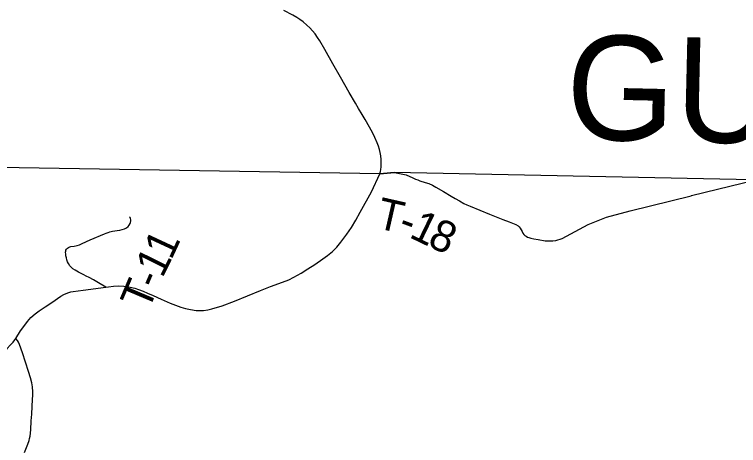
# Model space of a CAD drawing. Extents: x 0 to 191, y 0 to 55.
# Drawn here: x 20.353 to 22.317, y 16.621 to 17.791 of the extents above; entities that cross this region are included whole.
import ezdxf

# ---------------------------------------------------------------- set-up
doc = ezdxf.new("R2010")
doc.units = 0
for name, color, linetype in [('GM_X_County_Road', 7, 'Continuous'), ('GM_X_County_Text', 7, 'Continuous'), ('GM_X_Township_Road', 7, 'Continuous'), ('GM_X_Township_Road_Text', 7, 'Continuous'), ('GM_X_Township_Text', 7, 'Continuous')]:
    doc.layers.add(name, color=color, linetype=linetype)

msp = doc.modelspace()

# ---------------------------------------------------------------- linework, layer by layer
at = {"layer": 'GM_X_County_Road'}
for points in [[(21.3445, 17.3587), (21.3459, 17.3652), (21.3466, 17.3702), (21.3475, 17.3775), (21.3479, 17.3869), (21.3478, 17.3972), (21.347, 17.4075), (21.3455, 17.4168), (21.3436, 17.4251), (21.3409, 17.4341), (21.3374, 17.4429), (21.3307, 17.4573), (21.324, 17.4707), (21.3041, 17.5066), (21.2967, 17.5196), (21.2867, 17.5363), (21.2782, 17.5508), (21.2612, 17.5797), (21.238, 17.6212), (21.217, 17.6575), (21.1949, 17.6964), (21.1813, 17.7198), (21.1752, 17.7293), (21.1687, 17.7385), (21.1617, 17.7473), (21.1546, 17.7549), (21.1465, 17.7626), (21.1365, 17.7711), (21.1275, 17.7779), (21.1196, 17.7831), (21.1083, 17.7896), (21.0843, 17.8022)], [(20.3571, 16.9118), (20.3701, 16.9328), (20.3811, 16.9481), (20.3889, 16.9574), (20.3977, 16.9683), (20.4092, 16.9782), (20.42, 16.9864), (20.4368, 16.9972), (20.4547, 17.0097), (20.4791, 17.0264), (20.4875, 17.0313), (20.4979, 17.036), (20.5059, 17.0382), (20.5128, 17.039), (20.5394, 17.0428), (20.6013, 17.0508), (20.608, 17.0517), (20.6218, 17.0535), (20.6361, 17.0542), (20.6499, 17.0538), (20.6672, 17.051), (20.6797, 17.0485), (20.69, 17.045), (20.7025, 17.0405), (20.7145, 17.0347), (20.7297, 17.0279), (20.7515, 17.018), (20.7761, 17.0077), (20.8047, 16.9971), (20.8169, 16.9931), (20.8307, 16.9901), (20.846, 16.9877), (20.8662, 16.9876), (20.878, 16.9892), (20.8888, 16.9917), (20.9166, 17.0001), (20.9497, 17.0132), (21.0208, 17.0422), (21.0478, 17.0532), (21.0804, 17.0645), (21.0976, 17.0713), (21.1114, 17.0778), (21.1309, 17.0894), (21.149, 17.1008), (21.1676, 17.1126), (21.1898, 17.1281), (21.2021, 17.1369), (21.2163, 17.148), (21.2274, 17.1597), (21.2384, 17.1728), (21.255, 17.1953), (21.2672, 17.213), (21.2789, 17.2326), (21.2913, 17.2546), (21.322, 17.3099), (21.3445, 17.3587)], [(20.1588, 16.6165), (20.1648, 16.6291), (20.1715, 16.6425), (20.1857, 16.6712), (20.1952, 16.6892), (20.2002, 16.7006), (20.2091, 16.7225), (20.2144, 16.7371), (20.2169, 16.7443), (20.22, 16.7577), (20.2233, 16.7733), (20.2262, 16.7852), (20.2303, 16.7963), (20.2366, 16.8063), (20.2464, 16.8176), (20.2599, 16.8299), (20.2741, 16.8411), (20.289, 16.8528), (20.3048, 16.8641), (20.3167, 16.8719), (20.3339, 16.8844), (20.3418, 16.8934), (20.3498, 16.902), (20.3571, 16.9118)]]:
    msp.add_lwpolyline(points, dxfattribs=at)
at = {"layer": 'GM_X_Township_Road'}
msp.add_line((22.1898, 17.2995), (22.3651, 17.3426), dxfattribs=at)
for points in [[(21.3445, 17.3587), (21.3837, 17.3624), (21.4159, 17.3557), (21.4339, 17.3482), (21.4413, 17.3445), (21.447, 17.342), (21.4532, 17.3397), (21.4669, 17.3353), (21.4769, 17.3321), (21.4867, 17.3279), (21.4964, 17.3229), (21.5173, 17.3112), (21.5377, 17.2982), (21.5487, 17.2917), (21.5605, 17.285), (21.5723, 17.2782), (21.58, 17.2743), (21.5892, 17.2705), (21.6151, 17.2597), (21.6414, 17.2494), (21.664, 17.2406), (21.6776, 17.2351), (21.6949, 17.2283), (21.7132, 17.2211), (21.7192, 17.2176), (21.7225, 17.2147), (21.7248, 17.2113), (21.73, 17.2023), (21.7323, 17.1976), (21.7351, 17.1943), (21.7379, 17.1916), (21.741, 17.1893), (21.7446, 17.187), (21.7481, 17.1854), (21.7534, 17.1838), (21.762, 17.1824), (21.7736, 17.1806), (21.7928, 17.1772), (21.8022, 17.1764), (21.8135, 17.1765), (21.8219, 17.1776), (21.8384, 17.1834), (21.9089, 17.2209), (21.9586, 17.2409), (22.023, 17.2586), (22.1884, 17.2992), (22.1898, 17.2995)], [(20.6013, 17.0508), (20.5813, 17.0625), (20.568, 17.0705), (20.5559, 17.0768), (20.5476, 17.0812), (20.5411, 17.0846), (20.5271, 17.0919), (20.518, 17.0969), (20.5121, 17.1008), (20.5068, 17.1053), (20.5033, 17.1092), (20.4996, 17.115), (20.4976, 17.1195), (20.4957, 17.1255), (20.4944, 17.1305), (20.4931, 17.1365), (20.4924, 17.1409), (20.4922, 17.1458), (20.4923, 17.1488), (20.4929, 17.1518), (20.4945, 17.1544), (20.4971, 17.1571), (20.5001, 17.1591), (20.5038, 17.1607), (20.5067, 17.1612), (20.5151, 17.1626), (20.5234, 17.1642), (20.5297, 17.1662), (20.5369, 17.1696), (20.5584, 17.1795), (20.5978, 17.1954), (20.6021, 17.1974), (20.6074, 17.1994), (20.6118, 17.201), (20.6157, 17.202), (20.6197, 17.2029), (20.6252, 17.2038), (20.6318, 17.2048), (20.6393, 17.206), (20.6457, 17.2075), (20.6517, 17.2096), (20.657, 17.2121), (20.6617, 17.2156), (20.6648, 17.2189), (20.6673, 17.2235), (20.6684, 17.2268), (20.669, 17.2311), (20.6687, 17.2342), (20.6682, 17.2373), (20.6669, 17.2397), (20.6651, 17.2416)], [(20.381, 16.6023), (20.3901, 16.6244), (20.3934, 16.6346), (20.3946, 16.6398), (20.3956, 16.6464), (20.3975, 16.6635), (20.3988, 16.6876), (20.4002, 16.7062), (20.4027, 16.7473), (20.4033, 16.7565), (20.4036, 16.7672), (20.4023, 16.7804), (20.4001, 16.7912), (20.3967, 16.8045), (20.3919, 16.8219), (20.3749, 16.873), (20.3674, 16.895), (20.3646, 16.9012), (20.3616, 16.9065), (20.3571, 16.9118)]]:
    msp.add_lwpolyline(points, dxfattribs=at)
at = {"layer": 'GM_X_Township_Text'}
msp.add_lwpolyline([(19.2489, 17.3861), (20.0055, 17.3808), (20.0362, 17.3813), (20.2027, 17.3788), (21.3441, 17.3595), (21.3834, 17.3632), (22.3108, 17.344), (22.3648, 17.3434), (23.049, 17.3347), (24.4376, 17.3111), (25.6416, 17.2846), (26.1168, 17.2826), (26.2142, 17.2788), (26.341, 17.2747), (26.4349, 17.2743), (26.7662, 17.2696), (26.8925, 17.2684), (26.895, 17.4224), (26.8961, 17.4889), (26.8962, 17.4941), (26.9355, 19.0171), (26.9454, 19.9697)], dxfattribs=at)

# ---------------------------------------------------------------- texts
at = {"layer": 'GM_X_County_Text'}
msp.add_text('GUERNSEY COUNTY', height=0.284091, rotation=358.7038, dxfattribs=at).set_placement((21.8471, 17.453))
at = {"layer": 'GM_X_Township_Road_Text'}
for s, rotation, p in [('T', 347.2039, (21.3307, 17.2125)), ('1', 334.2402, (21.4208, 17.1879)), ('-', 339.5801, (21.39, 17.1992)), ('8', 335.6277, (21.4701, 17.1641)), ('1', 65.0078, (20.7784, 17.1225)), ('1', 63.7584, (20.7543, 17.0736)), ('-', 67.0433, (20.7412, 17.0426)), ('T', 67.0788, (20.7164, 16.9839))]:
    msp.add_text(s, height=0.0852, rotation=rotation, dxfattribs=at).set_placement(p)

doc.saveas('drawing.dxf')
